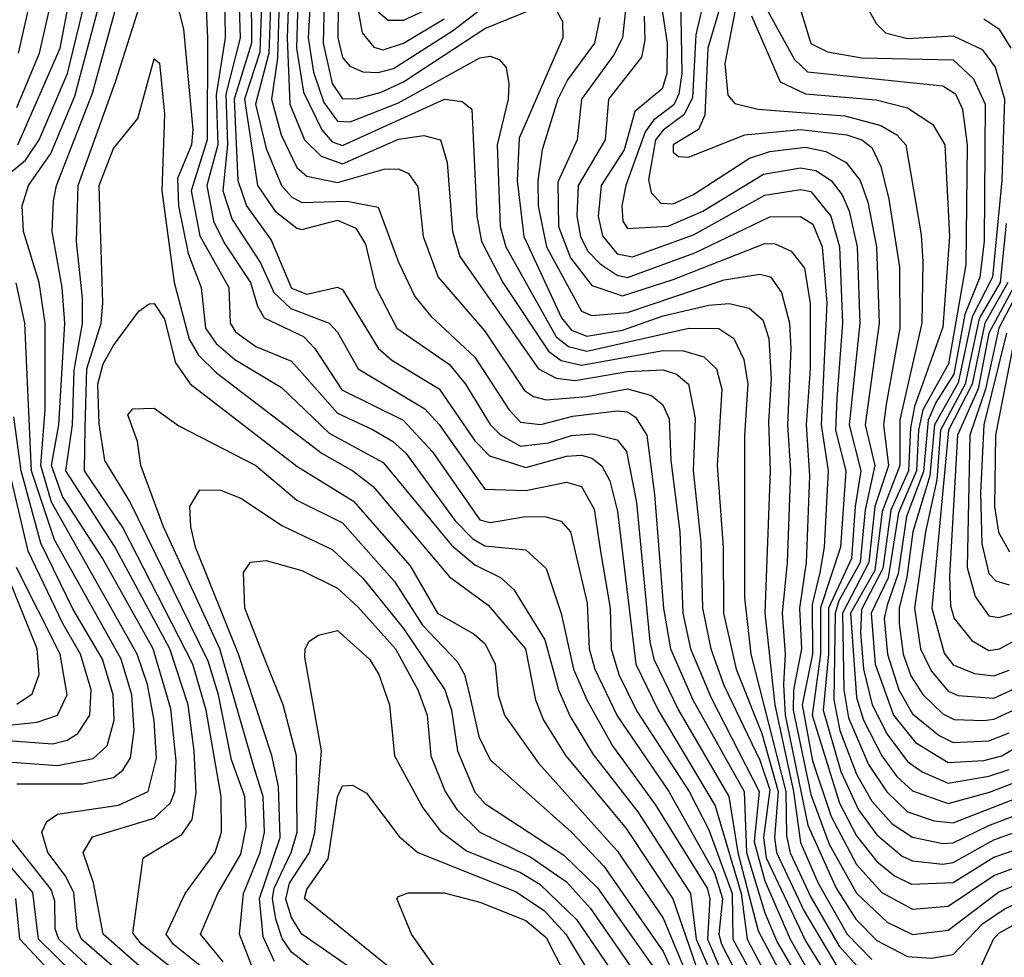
# Model space of a CAD drawing. Extents: x 501367 to 657802, y 482273 to 547541.
# Tile 547 of 656: x 589431 to 591365, y 528459 to 530301. Entities that reach past the tile are written whole.
import ezdxf

# ---------------------------------------------------------------- set-up
doc = ezdxf.new("R2010")
doc.units = 0

msp = doc.modelspace()

# ---------------------------------------------------------------- linework, layer by layer
at = {"layer": '0CON20XD'}
for points in [[(589830.8, 530535), (589834.4, 530265), (589816.7, 530153.3), (589819.8, 530055), (589798.2, 529975), (589811.3, 529905), (589832.3, 529862.3), (589884.5, 529785), (589898, 529738), (589911.1, 529715), (589988.5, 529678.5), (590010.9, 529655), (590064, 529574), (590184.2, 529514.1), (590242, 529452), (590335, 529318.4), (590355, 529313.3), (590425, 529325.4), (590464.5, 529324.5), (590495, 529315.7), (590513, 529295), (590546, 529155), (590549.7, 529065), (590560.9, 529025), (590605, 528933.7), (590706.5, 528785), (590796.2, 528625), (590811.9, 528575), (590804.7, 528505), (590809.6, 528485), (590897.8, 528315)], [(589789.1, 530495), (589799.7, 530265), (589799.2, 530065), (589767.9, 529965), (589785, 529876.3), (589841.4, 529775), (589844.3, 529705), (589855, 529688.1), (589895, 529658.9), (589965, 529630.2), (590055, 529527.8), (590125, 529495.6), (590163.4, 529473.4), (590189.4, 529449.4), (590286.4, 529316.4), (590321, 529281), (590345, 529267.3), (590425, 529259.6), (590465, 529223.2), (590494.9, 529134.9), (590518.9, 529025), (590544.9, 528965), (590595.4, 528875), (590679.4, 528759.4), (590781.9, 528595), (590786.9, 528575), (590782.2, 528495), (590815, 528418.6)], [(589705, 530470), (589752.6, 530282.6), (589771, 530085), (589768.2, 530055), (589740.8, 529989.2), (589742.7, 529935), (589761.7, 529841.7), (589787.5, 529775), (589796.1, 529695), (589816.9, 529665), (589853.2, 529633.2), (589945, 529578.5), (590039.1, 529489.1), (590145, 529431.4), (590279, 529269), (590325, 529230), (590375.4, 529205.4), (590401.5, 529181.5), (590462.9, 529082.9), (590489.3, 528985), (590512.6, 528932.6), (590557.6, 528857.6), (590645.2, 528745.2), (590748.8, 528585), (590759.8, 528495), (590821.4, 528355)], [(589860.4, 530365), (589864.1, 530265), (589835.6, 530154.4), (589839.4, 530055), (589830.1, 529965), (589848.3, 529908.3), (589903.6, 529823.6), (589930.1, 529765), (589963.8, 529733.8), (590039, 529705), (590055, 529687.5), (590095.6, 529615), (590226.7, 529536.7), (590255, 529505.9), (590345, 529378.7), (590425, 529376), (590505, 529392.6), (590535, 529384.3), (590559.6, 529339.6), (590572.6, 529252.6), (590590.8, 529145), (590593.2, 529065), (590607.9, 529015), (590643.1, 528943.1), (590746.2, 528785), (590785, 528709.8), (590831, 528585), (590832.2, 528495), (590914.1, 528345)], [(589885.4, 530355), (589886, 530255), (589852.3, 530145), (589859.7, 529985), (589876.4, 529935), (589925, 529867.8), (589965, 529773.3), (589995, 529761.5), (590055, 529775.4), (590065, 529770.8), (590135, 529655.6), (590162.1, 529632.1), (590255, 529576.2), (590325, 529473.8), (590354, 529444), (590425, 529421.5), (590505, 529443.6), (590535, 529445.9), (590555, 529440), (590574.6, 529424.5), (590590.3, 529395), (590605.1, 529335), (590641.2, 529035), (590685.2, 528944.8), (590797.1, 528757.1)], [(589906.8, 530353.2), (589902.8, 530237.2), (589872.3, 530145), (589898.2, 529975), (589932.9, 529925), (589975, 529891.2), (589985, 529889.1), (590055, 529906.9), (590091.2, 529891.2), (590110.3, 529860.3), (590130.6, 529775), (590171.7, 529695), (590275, 529623.5), (590307, 529585), (590355, 529505.6), (590375.7, 529485.7), (590415, 529463.6), (590470.1, 529469.9), (590515, 529484.1), (590557.8, 529487.8), (590605, 529476), (590623, 529453), (590642.9, 529352.9), (590669.2, 529079.3), (590677.1, 529045), (590725.5, 528945), (590824.2, 528775), (590842, 528665), (590881.6, 528511.6), (590991.1, 528305)], [(590089.2, 530355), (590103.5, 530275), (590126.8, 530246.8), (590145, 530241.8), (590185, 530254.5), (590265, 530302.6)], [(589381.5, 529975), (589442.1, 530025), (589468.8, 530065), (589524.8, 530195), (589558.6, 530335)], [(589425, 530128.5), (589469.4, 530235), (589494.3, 530345)], [(589427, 530055), (589510.2, 530245), (589529, 530345)], [(589428.4, 530235), (589453, 530345)], [(589667.3, 528395), (589552.3, 528495), (589543.8, 528515), (589536.8, 528586.8), (589520.3, 528620.3), (589486.3, 528665), (589474, 528705), (589483.9, 528726.1), (589505, 528740.6), (589625, 528758.5), (589683.2, 528785), (589699.4, 528850.6), (589695.3, 528924.7), (589682.1, 528995), (589661.7, 529055), (589493.3, 529353.3), (589472.5, 529425), (589480.5, 529535), (589481.1, 529705), (589469.2, 529785), (589437.9, 529885), (589435.7, 529935), (589448.3, 529975), (589492, 530038), (589539.4, 530150.6), (589588.5, 530335)], [(589719.6, 528395), (589594.6, 528505), (589575.8, 528605.8), (589555.2, 528665), (589573.7, 528696.3), (589695, 528732.4), (589726.9, 528763.1), (589735.3, 528785), (589738.1, 528845), (589727.7, 528947.7), (589692.8, 529065), (589593.6, 529243.6), (589515, 529364.6), (589493.2, 529425), (589507.9, 529505), (589519.3, 529705), (589514.1, 529775), (589494.6, 529885), (589497.2, 529945), (589503.2, 529975), (589573.7, 530156.3), (589623.2, 530335)], [(589924, 530346), (589920.6, 530235), (589894.3, 530135), (589915, 530047.8), (589945.1, 529975), (589965, 529953.1), (589985, 529942.1), (590074.5, 529944.5), (590135, 529932.7), (590175, 529824.6), (590207.3, 529757.3), (590238.9, 529718.9), (590325, 529638.3), (590391.8, 529535), (590415, 529510.1), (590455, 529505.8), (590517.6, 529522.4), (590605, 529532.8), (590625, 529530.5), (590640.5, 529520.5), (590662.8, 529485), (590678.3, 529368.3), (590695.7, 529144.3), (590709.4, 529065), (590753.6, 528965), (590854.2, 528785), (590859, 528665), (590895, 528547), (590919.2, 528489.2), (591027.3, 528305)], [(589940.7, 530339.3), (589937.6, 530225), (589925.4, 530145), (589944.8, 530074.8), (589975, 530010.6), (589995, 529993.6), (590055, 529981.4), (590147.2, 530007.2), (590175, 530007.9), (590195, 529998.9), (590212.8, 529972.8), (590223.5, 529875), (590252.9, 529795), (590345, 529688.9), (590422.7, 529572.7), (590440.6, 529560.6), (590465, 529554.6), (590545, 529561), (590625, 529575.7), (590672.5, 529562.5), (590694.6, 529544.6), (590707.1, 529517.1), (590709.9, 529435), (590727.8, 529295), (590733.8, 529135), (590749.1, 529065), (590789.2, 528969.2), (590883.8, 528785), (590874, 528686), (590895, 528609.9), (590944.7, 528494.7), (590991.9, 528411.9)], [(589959.2, 530340.8), (589956.2, 530265), (589961.4, 530135), (589990.7, 530065), (590022.9, 530032.9), (590065, 530017.8), (590175, 530066.4), (590225, 530073.2), (590257.8, 530065), (590270.5, 530020.5), (590281.3, 529885), (590295.9, 529835.9), (590450.2, 529615), (590485, 529596.9), (590522.2, 529592.2), (590625, 529610), (590695, 529613), (590721.4, 529605), (590744.8, 529585), (590757.8, 529517.8), (590754.4, 529415), (590769.4, 529275), (590772.5, 529145), (590788.8, 529065), (590814.2, 528994.2), (590885, 528846.4), (590905, 528788.5), (590892.6, 528695), (590897.3, 528655), (590975, 528491.6), (591022.1, 528415)], [(589977, 530335), (589974.9, 530245), (589988.3, 530158.3), (590024.4, 530084.4), (590045, 530061.2), (590065, 530053.8), (590265.5, 530144.5), (590300.5, 530140.5), (590319.2, 530125), (590329, 529915), (590338.5, 529865), (590379.9, 529785), (590469.6, 529649.6), (590495, 529631.5), (590535, 529622.4), (590695, 529651.2), (590735, 529650.8), (590775, 529638.7), (590799.7, 529615), (590810.3, 529575), (590801, 529425), (590813.1, 529265), (590813.5, 529135), (590838.8, 529025), (590888.8, 528898.8), (590921.4, 528785), (590914.2, 528695), (590918, 528665), (590971.5, 528551.5), (591038.6, 528438.6)], [(590001.5, 530335), (589997.6, 530265), (590008.1, 530198.1), (590028.3, 530138.3), (590055, 530101.5), (590080.1, 530100.1), (590175, 530137.8), (590335, 530226.1), (590355, 530229.2), (590372.7, 530222.7), (590386.7, 530206.7), (590391.7, 530175), (590390.3, 530145), (590369, 530055), (590374.9, 529895), (590385.8, 529855), (590485, 529677.7), (590508.9, 529658.9), (590545, 529650), (590745.3, 529695.3), (590804.6, 529694.6), (590834, 529675), (590853.4, 529633.4), (590861.4, 529585), (590854.9, 529485), (590854.9, 529165.1), (590867.1, 529055), (590936.3, 528785), (590937.7, 528697.7), (590944.8, 528664.8), (590985, 528577.6), (591041.2, 528481.2), (591131.4, 528381.4)], [(590028.8, 530335), (590026.8, 530255), (590045, 530175.7), (590065, 530145.5), (590095, 530145.9), (590141.3, 530158.7), (590185, 530178.8), (590345, 530283.6), (590435, 530320.4)], [(590135, 530316), (590155, 530300), (590185, 530300), (590255, 530332.3)], [(590623.9, 530345), (590615.1, 530265), (590598.2, 530231.8), (590534.6, 530145), (590526.1, 530065), (590488.3, 529981.7), (590489.6, 529895), (590513.2, 529833.2), (590555, 529779), (590615, 529758.7), (590715, 529790.7), (590895, 529861.1), (590915, 529860.5), (590946.5, 529846.5), (590972.6, 529812.6), (590983.7, 529743.7), (590983.7, 529615), (590976.2, 529505), (590982.9, 529405), (590976.4, 529235), (590962.9, 529145), (590967, 529065), (590951.3, 528985), (590950.6, 528945), (590985, 528779.2), (591021.5, 528681.5), (591075.2, 528585.2), (591135, 528528.6), (591185, 528504.4), (591255, 528512.7), (591355, 528587.7), (591494.8, 528645)], [(590689.1, 530345), (590703, 530255), (590702.6, 530195), (590693.1, 530165), (590639.6, 530120.4), (590618.4, 530045), (590573.2, 529975), (590567.3, 529915), (590576.1, 529876.1), (590605, 529841.1), (590635, 529835.1), (590755, 529878.1), (590895, 529956.2), (590965, 529967.1), (590985, 529963.2), (591024.3, 529915), (591041.7, 529855), (591047.6, 529705), (591036.6, 529556.6), (591033.7, 529495), (591054.4, 529415), (591043.7, 529265), (591004.1, 529145.9), (591004.5, 529055), (590988.1, 528935), (591041.8, 528761.8), (591075, 528697.7), (591115, 528647.6), (591149.4, 528619.4), (591182.9, 528602.9), (591265, 528606.5), (591345, 528656.1), (591458, 528695)], [(590729.4, 530345), (590731.6, 530195), (590726.2, 530155), (590716.1, 530133.9), (590676.4, 530103.6), (590659.6, 530080.4), (590621.6, 529975), (590614.1, 529935), (590615.7, 529905), (590625, 529890.7), (590705, 529895.3), (590773, 529925), (590892.1, 529997.8), (590965, 530009.9), (590995, 530004.9), (591025.2, 529985.2), (591046.9, 529956.9), (591060.6, 529925), (591076.4, 529855), (591081.5, 529705), (591060.4, 529505), (591083.8, 529415), (591072.1, 529345), (591065, 529242.6), (591019.7, 529145), (591019.7, 529055), (591009.3, 528945), (591044.3, 528824.3), (591079.1, 528749.1), (591115, 528700.1), (591165, 528658), (591185, 528648.8), (591245, 528642.5), (591265, 528645.3), (591345, 528690), (591475, 528737.5)], [(590776.3, 530345), (590759.1, 530270.9), (590752.5, 530147.5), (590735.7, 530114.3), (590695, 530083.7), (590680.2, 530065), (590666.4, 529986.4), (590671.6, 529961.6), (590690.7, 529940.7), (590715, 529939.5), (590755, 529957.6), (590865, 530029.2), (590905, 530042.1), (590975, 530050.5), (591015, 530042), (591055, 530020.3), (591082.1, 529985), (591097.2, 529942.8), (591114.3, 529855), (591119.8, 529705), (591091.8, 529505), (591111.3, 529425), (591091.8, 529338.2), (591082.4, 529235), (591040.4, 529159.6), (591033, 529135), (591030.6, 528965), (591042.2, 528905), (591075, 528819.3), (591105, 528766), (591145, 528721.4), (591185, 528695.1), (591245, 528682.9), (591265, 528684.3), (591335, 528718.5), (591470.3, 528770.3)], [(590809.5, 530335), (590783, 530245), (590776.7, 530113.4), (590764.8, 530085), (590714.8, 530055), (590715, 530040.6), (590725, 530032.1), (590745, 530030.8), (590855.3, 530074.7), (590965, 530085.1), (591056.2, 530075), (591085.3, 530065), (591105, 530049.8), (591122.6, 530012.6), (591138.7, 529948.7), (591159.3, 529815), (591160.3, 529695), (591133.2, 529545), (591127.8, 529505), (591137.6, 529425), (591111, 529345), (591099.6, 529235), (591047.5, 529135), (591050.3, 528985), (591059.4, 528929.4), (591098.3, 528838.3), (591134.4, 528784.4), (591175, 528745.4), (591227.6, 528727.6), (591265, 528723.5), (591455, 528797.6)], [(591085, 530346.3), (591113.6, 530293.6), (591132.2, 530275), (591175, 530263.8), (591265, 530269.2), (591322.2, 530242.2), (591347.5, 530207.5), (591365.8, 530145), (591360.7, 529985), (591342.6, 529795), (591302.5, 529717.4), (591275, 529587.9), (591228.1, 529505), (591219.3, 529405), (591185.7, 529295), (591174.1, 529205.9), (591159.2, 529145), (591159.1, 529115), (591166.5, 529055), (591181.9, 529011.9), (591205.7, 528975.7), (591245, 528937.6), (591266.7, 528926.7), (591325, 528924.3), (591345, 528927.1), (591385, 528945.7)], [(589759.4, 528415), (589670, 528485), (589653.3, 528506.7), (589673.5, 528655), (589749.2, 528700.8), (589769.7, 528730.3), (589777.7, 528782.3), (589773.8, 528865), (589761.5, 528955), (589726, 529065), (589617.1, 529267.1), (589521.4, 529415), (589534.4, 529505), (589537.7, 529612.3), (589554.3, 529704.3), (589554, 529754), (589542.2, 529865), (589545.5, 529975), (589619.5, 530180.5), (589665.6, 530325)], [(590056.4, 530326.4), (590056.1, 530265), (590065, 530226.6), (590079.4, 530209.4), (590105, 530198.6), (590135, 530197), (590165, 530205.1), (590281.2, 530278.8), (590345, 530327.2)], [(590486.6, 530316.6), (590497.3, 530297.3), (590498.1, 530265), (590411.9, 530068.1), (590408.1, 529985), (590421.1, 529875), (590495.5, 529715), (590515, 529690.8), (590545, 529679.1), (590615, 529691.3), (590695, 529719.5), (590785, 529740.2), (590825, 529743.8), (590864.1, 529734.1), (590891.2, 529711.2), (590903, 529675), (590907.5, 529595), (590901.8, 529511.8), (590905.3, 529415), (590894.7, 529135), (590914.3, 528955), (590951.3, 528785), (590964.7, 528684.7), (590999.7, 528605), (591056.9, 528505), (591105, 528455.3)], [(590837.1, 530322.9), (590816.6, 530215), (590822.4, 530152.4), (590836.2, 530136.2), (590881.4, 530125), (591052.3, 530112.3), (591122.9, 530093), (591154.4, 530075), (591172.3, 530055), (591201.8, 529878.2), (591205.1, 529825.1), (591203.2, 529705), (591159.9, 529515), (591160, 529425), (591125.2, 529335), (591110.9, 529219.1), (591063.5, 529135), (591075, 528969.4), (591088.7, 528925), (591124.9, 528854.9), (591154.6, 528814.6), (591185, 528786.3), (591255, 528761.6), (591336.3, 528783.7), (591425, 528817.5)], [(590895, 530327.8), (590952.9, 530222.9), (590978.5, 530198.5), (591245, 530171.3), (591269.7, 530155), (591283.3, 530125), (591292.3, 530055), (591289.8, 529820.2), (591255.6, 529625), (591205.6, 529534.4), (591196.9, 529495), (591192.7, 529415), (591157.8, 529332.2), (591137.5, 529205), (591103.9, 529135), (591111.6, 529035), (591147.5, 528935), (591191, 528881), (591255, 528841.7), (591325, 528846.1), (591360.7, 528855), (591432.5, 528897.5)], [(590961.7, 530331.7), (590985, 530254.3), (591018, 530238), (591085.8, 530225.8), (591265, 530222.2), (591304.7, 530184.7), (591327.8, 530135), (591325.6, 529865.6), (591317.7, 529795), (591288, 529722), (591266.5, 529605), (591230.7, 529549.3), (591215.7, 529514.3), (591206.6, 529413.4), (591173.2, 529325), (591157, 529213), (591135, 529150.7), (591129.4, 529125), (591136, 529055), (591158.3, 528985), (591185, 528937.7), (591237.5, 528895), (591265, 528881.4), (591335, 528884.5), (591375, 528900.1)], [(590570.8, 530305), (590560.1, 530255), (590507.4, 530182.6), (590488.2, 530145), (590457.4, 530045), (590448.8, 529985), (590449.2, 529935), (590466.1, 529855), (590535, 529728.4), (590555, 529719.7), (590625, 529725.9), (590815, 529790), (590885, 529800.9), (590906.1, 529796.1), (590927.4, 529765), (590943.1, 529705), (590946.1, 529655), (590939.2, 529505), (590945.3, 529415), (590939.1, 529235), (590929.1, 529135), (590934.6, 529054.6), (590931.4, 528995), (590934.7, 528935), (590979.2, 528719.2), (591035, 528595.1), (591074, 528534), (591115, 528492.4), (591175, 528460.9), (591222.1, 528457.9), (591265, 528465.1), (591322.4, 528525), (591365, 528553.9), (591625, 528679.2)], [(590658, 530308), (590659.4, 530260.6), (590652.4, 530227.6), (590587.7, 530145), (590581.2, 530065), (590527.9, 529975), (590525.3, 529915), (590532.7, 529875), (590546.6, 529846.6), (590571.6, 529821.6), (590605, 529798.9), (590625, 529794.7), (590757.2, 529842.8), (590905, 529913.4), (590965, 529914.6), (590989.3, 529899.3), (591007.4, 529855), (591016.5, 529745), (591005.6, 529505), (591019.1, 529415), (591011.5, 529265), (591003.3, 529215), (590988, 529152), (590988.4, 529055), (590968.3, 528955), (590988.6, 528845), (591025, 528736.1), (591075, 528641.4), (591125, 528586.4), (591185, 528554.1), (591255, 528560), (591345, 528620), (591475, 528668.8)], [(590868.7, 530308.7), (590925, 530178.9), (590975, 530155.5), (591113.6, 530143.6), (591175, 530127.7), (591225, 530095.3), (591248.4, 530055), (591257.9, 529875), (591245, 529696.7), (591189.1, 529540.9), (591181, 529499), (591177, 529415), (591142.3, 529337.7), (591126.9, 529223.1), (591085, 529142.3), (591082.6, 529097.4), (591088.8, 529025), (591106.1, 528955), (591135, 528897.7), (591175, 528844.1), (591203.9, 528823.9), (591255, 528801.2), (591334.9, 528814.9), (591375, 528828)], [(591325, 530302.3), (591355, 530282.8), (591378.2, 530245)], [(589785, 528443.2), (589732.3, 528485), (589718.8, 528505), (589755.9, 528585), (589815, 528665.4), (589827.3, 528705), (589826.9, 528775), (589797.1, 528945), (589770.9, 529035), (589633.5, 529303.5), (589558.2, 529415), (589559.7, 529499.7), (589562.5, 529615), (589590.9, 529705), (589594.2, 529745), (589587.1, 529975), (589615, 530048.2), (589663.1, 530106.9), (589695, 530224.2), (589705.5, 530215.5), (589715.1, 530115.1), (589710.2, 529965), (589734.6, 529785), (589763.6, 529673.6), (589782, 529642), (589817.2, 529607.2), (590025, 529449), (590085.2, 529415), (590125, 529384.1), (590275, 529206.6), (590351.1, 529151.1), (590424.6, 529065), (590444, 528965), (590459.8, 528925), (590504.2, 528855), (590622.2, 528712.2), (590714.3, 528574.3), (590778.1, 528388.1)], [(591369.3, 529900.7), (591357.5, 529785), (591316.3, 529713.7), (591288.3, 529585), (591240.4, 529495), (591233, 529397), (591210.7, 529295), (591188.8, 529145), (591200.5, 529065), (591221.8, 529021.8), (591255, 528981.9), (591275, 528973.6), (591345, 528968.5), (591385, 528986.4)], [(589425, 528799.8), (589555, 528800.2), (589615, 528812.6), (589633.2, 528826.8), (589648.6, 528851.4), (589655.7, 528905), (589651.3, 528975), (589630.4, 529045), (589499.1, 529279.1), (589453.7, 529415), (589440.9, 529705), (589423.8, 529783.8)], [(591372.6, 529785), (591327.3, 529705), (591302.6, 529585), (591255.6, 529495), (591223.2, 529145), (591247, 529057), (591265, 529033.8), (591306.7, 529016.7), (591345, 529012.2), (591375, 529023.6)], [(591383.7, 529775), (591335.3, 529685), (591314.1, 529575.9), (591273.5, 529485), (591258, 529208), (591259.9, 529149.9), (591267, 529125), (591301.6, 529081.6), (591335, 529062.2), (591356.1, 529065), (591395, 529086.5)], [(591396.9, 529775), (591354.8, 529695), (591328.8, 529575), (591297.9, 529485), (591292.8, 529225), (591307.9, 529167.9), (591335, 529130.2), (591355, 529126.8), (591385, 529136)], [(589830.5, 528450.5), (589786.3, 528505), (589820.4, 528585), (589865, 528662.2), (589875.9, 528715), (589872.9, 528775), (589846.9, 528846.9), (589821.1, 528975), (589801.2, 529041.2), (589646.2, 529356.2), (589597.9, 529435), (589587.2, 529507.2), (589584.6, 529585), (589594.6, 529625), (589615, 529660.7), (589665, 529728.7), (589685, 529743.1), (589695, 529743.2), (589715, 529712.9), (589737.1, 529627.1), (589765.5, 529585.5), (589975, 529423.9), (590086.9, 529355), (590198, 529228), (590251.4, 529135), (590323.9, 529093.9), (590345.6, 529075), (590365.2, 529035), (590371.1, 528975), (590383.6, 528935), (590450.5, 528840.5), (590605, 528668.7), (590695, 528536.2), (590741.9, 528425)], [(591369.7, 529685), (591325.5, 529505), (591318.6, 529371.4), (591321.5, 529271.5), (591335, 529213.4), (591348.5, 529198.5), (591375, 529190.7)], [(591383.7, 529665), (591348.1, 529485), (591346.4, 529345), (591354.1, 529294.1), (591375.8, 529255.8)], [(589335, 528848.8), (589505, 528836.2), (589575, 528850), (589602.8, 528875), (589616.4, 528925), (589614.1, 528975), (589593.2, 529045), (589535, 529143.5), (589472.6, 529272.6), (589433.4, 529415), (589419.3, 529520.7)], [(589905, 528394.6), (589862.4, 528505), (589870.6, 528585), (589903.1, 528665), (589912.1, 528705), (589909.3, 528775), (589891.4, 528831.4), (589824.3, 529065), (589713.4, 529305), (589668.8, 529425), (589662.4, 529472.4), (589643.3, 529525), (589653.3, 529536.7), (589695, 529537.8), (589743.5, 529503.5), (589895, 529425.2), (589975, 529357.5), (590065, 529312.7), (590167.2, 529197.2), (590222, 529112), (590290.6, 529040.6), (590304.7, 529014.7), (590314.4, 528975)], [(591316.4, 528433.6), (591344, 528495), (591355, 528506.8), (591405, 528534.9), (591491.8, 528568.2), (591552.2, 528607.8), (591635, 528655), (591741.6, 528748.4), (591767.4, 528782.6), (591805, 528866.2), (591905, 528947.9), (591985, 528972.7), (592105, 528965.9), (592356.2, 529065), (592455, 529115.1), (592545, 529210.9), (592625, 529354.1), (592665, 529402.3), (592735, 529456.2), (592815, 529458.2), (592843.6, 529493.6)], [(589345, 528889.8), (589495, 528878.5), (589524.1, 528885.9), (589545, 528899), (589568.7, 528935), (589571.2, 528985), (589550.4, 529055), (589515.2, 529114.8), (589447.2, 529257.2), (589403.2, 529445)], [(589931.4, 528451.4), (589909.3, 528499.3), (589902, 528575), (589942.5, 528695), (589939.2, 528795), (589926, 528856), (589861, 529055), (589776.4, 529265), (589766.7, 529305), (589765.2, 529345), (589785, 529377.5), (589825, 529376.8), (589865, 529361.4), (589946.9, 529306.9), (590045, 529260.5), (590105, 529203.8), (590184.9, 529104.9)], [(590034.1, 528415), (589965, 528469.7), (589946.6, 528496.6), (589934.2, 528534.2), (589927.4, 528575), (589930.6, 528595), (589964.2, 528665), (589976.1, 528705), (589974.4, 528855), (589948.6, 528955), (589916.6, 529035), (589873, 529145), (589870.3, 529215), (589884.3, 529235.7), (589915, 529238.9), (589985, 529219.4), (590055, 529184.1), (590095, 529147.7), (590169.5, 529065), (590213.4, 528985), (590231.7, 528935), (590238.3, 528855), (590267.1, 528785), (590289.9, 528749.9), (590335, 528705.1), (590435, 528656.2), (590505, 528607.6), (590552.5, 528555), (590649.1, 528415)], [(589425, 528956.5), (589455, 528976.8), (589469.3, 529015), (589465.1, 529065), (589405, 529214.5)], [(589415, 528915.9), (589465, 528921), (589505.2, 528935), (589524.3, 528975), (589510.3, 529055), (589424.6, 529225)], [(590085.4, 528435.4), (589985, 528504.8), (589965, 528537.6), (589953.8, 528573.8), (589960.8, 528605), (590000, 528665), (590011, 528705), (590024.1, 528865), (589991.3, 529048.7), (589991.5, 529065), (589999.8, 529080.2), (590017.7, 529092.3), (590055, 529101.2), (590118.1, 529045), (590136.3, 529015), (590157.7, 528955), (590166.9, 528855), (590222.7, 528752.7), (590257.3, 528707.3), (590308.8, 528668.8), (590415, 528625.7), (590452.8, 528602.8), (590525, 528533.8), (590635, 528372.5)], [(590184.9, 529104.9), (590266, 528985), (590279.4, 528945), (590291.3, 528865), (590325, 528783.5), (590345, 528761.5), (590500.2, 528660.2), (590565.8, 528595.8), (590686.5, 528425)], [(590314.4, 528975), (590333.2, 528893.2), (590355, 528847.5), (590515, 528705.2), (590578.7, 528638.7), (590695, 528470.6), (590720.8, 528415)], [(590175.1, 528425.1), (589990.4, 528575), (589995, 528592.8), (590037.1, 528652.9), (590055, 528774.3), (590065, 528796.2), (590085, 528797.5), (590112, 528782), (590176.7, 528696.7), (590212.8, 528665), (590405, 528588.4), (590461.4, 528551.4), (590504.2, 528505), (590552.6, 528425)], [(590797.1, 528757.1), (590848.6, 528585), (590860.1, 528495), (590959.5, 528305)], [(589570, 528395), (589467.9, 528495), (589456.5, 528586.5), (589336.5, 528725)], [(589630.8, 528380.8), (589507.5, 528495), (589500.4, 528515), (589499.7, 528569.7), (589492.8, 528592.8), (589404.3, 528704.3)], [(589514.7, 528405), (589431.2, 528495), (589422.9, 528575)], [(590247.8, 528437.8), (590200.7, 528505), (590172, 528575), (590175, 528578.8), (590194.1, 528585.9), (590265, 528585.8), (590335, 528567.8), (590425, 528531.5), (590465, 528498.2), (590502.7, 528425)]]:
    msp.add_lwpolyline(points, dxfattribs=at)

doc.saveas('drawing.dxf')
